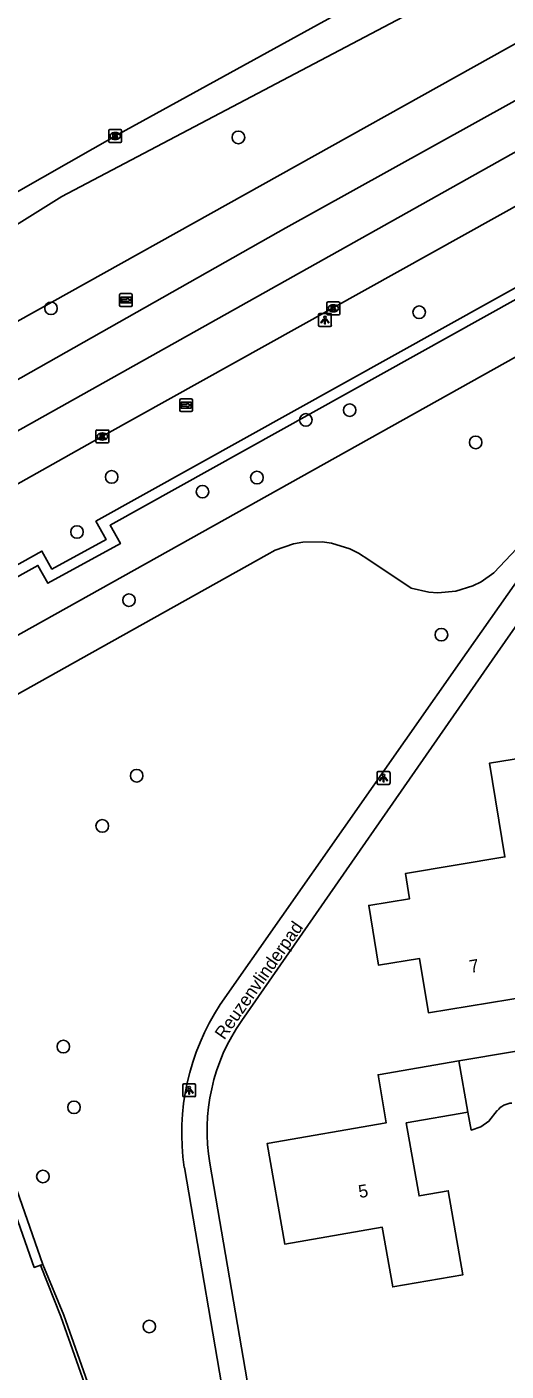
# Model space of a CAD drawing. Extents: x 162880 to 165536, y 384011 to 385179.
# Drawn here: x 163846.4 to 163883.7, y 384694 to 384798.8 of the extents above; entities that cross this region are included whole.
import ezdxf

# ---------------------------------------------------------------- set-up
doc = ezdxf.new("R2010")
doc.units = 0
for name, color, linetype in [('IMGEO_Berm_groen', 7, 'Continuous'), ('IMGEO_Boom', 7, 'Continuous'), ('IMGEO_Gemengd_bos', 7, 'Continuous'), ('IMGEO_Haag', 7, 'Continuous'), ('IMGEO_Hek', 7, 'Continuous'), ('IMGEO_Kolk', 7, 'Continuous'), ('IMGEO_Lichtpunt', 7, 'Continuous'), ('IMGEO_Loofbos', 7, 'Continuous'), ('IMGEO_Muur', 7, 'Continuous'), ('IMGEO_Openbare_ruimte_label', 7, 'Continuous'), ('IMGEO_Pand', 7, 'Continuous'), ('IMGEO_Pand_nummerreeks', 7, 'Continuous'), ('IMGEO_Rijbaan_lokaal_open', 7, 'Continuous'), ('IMGEO_Rijbaan_regionaal_gesloten', 7, 'Continuous'), ('IMGEO_Voetpad_open', 7, 'Continuous'), ('IMGEO_Wegwijzer', 7, 'Continuous')]:
    doc.layers.add(name, color=color, linetype=linetype)

msp = doc.modelspace()

# ---------------------------------------------------------------- linework, layer by layer
at = {"layer": 'IMGEO_Berm_groen'}
msp.add_lwpolyline([(163756.98, 384726.11), (163795.35, 384750), (163807.43, 384757.52), (163823.36, 384769.46), (163825.98, 384771.1), (163849.06, 384785.53), (163897.73, 384811.19), (163900.26, 384806.35), (163829.14, 384766.63), (163814.86, 384755.99), (163757.65, 384724.21)], dxfattribs=at)
at = {"layer": 'IMGEO_Boom'}
for centre in [(163862.82, 384790.14), (163848.23, 384776.82), (163876.89, 384776.52), (163868.07, 384768.13), (163871.48, 384768.89), (163881.29, 384766.38), (163852.95, 384763.69), (163864.26, 384763.64), (163860.02, 384762.54), (163850.25, 384759.4), (163854.3, 384754.09), (163878.62, 384751.4), (163854.9, 384740.41), (163852.22, 384736.5), (163849.19, 384719.31), (163850.02, 384714.58), (163847.6, 384709.19), (163855.88, 384697.5)]:
    msp.add_circle(centre, 0.489, dxfattribs=at)
at = {"layer": 'IMGEO_Gemengd_bos'}
msp.add_lwpolyline([(163887.58, 384761.39), (163882.71, 384756.21), (163881.71, 384755.52), (163881.08, 384755.21), (163879.75, 384754.79), (163878.35, 384754.66), (163877.65, 384754.71), (163876.28, 384755.02), (163872.98, 384757.24), (163872.17, 384757.76), (163871.49, 384758.09), (163870.07, 384758.53), (163869.33, 384758.63), (163867.83, 384758.6), (163867.1, 384758.47), (163865.69, 384757.98), (163865.03, 384757.63), (163851.44, 384750), (163834.3, 384740.42)], dxfattribs=at)
at = {"layer": 'IMGEO_Haag'}
for points in [[(163847.41, 384702.27), (163848.99, 384698.29), (163851.58, 384690.93), (163855.54, 384679.58), (163863.8, 384655.41)], [(163847.59, 384702.33), (163849.22, 384698.38), (163851.81, 384691.03), (163858.33, 384672.39), (163860.65, 384665.41), (163864.34, 384654.76)]]:
    msp.add_lwpolyline(points, dxfattribs=at)
at = {"layer": 'IMGEO_Hek'}
msp.add_lwpolyline([(163864.34, 384654.76), (163860.65, 384665.41), (163858.33, 384672.39), (163851.81, 384691.03), (163849.22, 384698.38), (163847.59, 384702.33)], dxfattribs=at)
at = {"layer": 'IMGEO_Kolk'}
for p, q in [((163852.73, 384789.83), (163852.73, 384790.68)), ((163852.8, 384790.75), (163853.65, 384790.75)), ((163853.21, 384790.53), (163853.24, 384790.53)), ((163853.73, 384790.68), (163853.73, 384789.83)), ((163853.65, 384789.75), (163852.8, 384789.75)), ((163853.24, 384789.97), (163853.21, 384789.97)), ((163869.71, 384776.39), (163869.71, 384777.25)), ((163869.78, 384777.32), (163870.64, 384777.32)), ((163870.2, 384777.1), (163870.22, 384777.1)), ((163870.71, 384777.25), (163870.71, 384776.39)), ((163870.64, 384776.32), (163869.78, 384776.32)), ((163870.22, 384776.54), (163870.19, 384776.54)), ((163851.73, 384766.42), (163851.73, 384767.27)), ((163851.8, 384767.34), (163852.66, 384767.34)), ((163852.66, 384766.34), (163851.8, 384766.34)), ((163852.22, 384767.12), (163852.24, 384767.12)), ((163852.24, 384766.56), (163852.22, 384766.56)), ((163852.73, 384767.27), (163852.73, 384766.42))]:
    msp.add_line(p, q, dxfattribs=at)
for points in [[(163852.73, 384789.83), (163852.73, 384790.68)], [(163852.8, 384790.75), (163853.65, 384790.75)], [(163853.05, 384790.45), (163853.17, 384790.45), (163853.17, 384790.3), (163853.3, 384790.45), (163853.46, 384790.45), (163853.32, 384790.3), (163853.47, 384790.05), (163853.32, 384790.05), (163853.23, 384790.22), (163853.17, 384790.15), (163853.17, 384790.05), (163853.05, 384790.05), (163853.05, 384790.45)], [(163853.73, 384790.68), (163853.73, 384789.83)], [(163853.65, 384789.75), (163852.8, 384789.75)], [(163869.71, 384776.39), (163869.71, 384777.25)], [(163869.78, 384777.32), (163870.64, 384777.32)], [(163870.03, 384777.02), (163870.15, 384777.02), (163870.15, 384776.87), (163870.28, 384777.02), (163870.45, 384777.02), (163870.3, 384776.87), (163870.45, 384776.62), (163870.3, 384776.62), (163870.22, 384776.78), (163870.15, 384776.72), (163870.15, 384776.62), (163870.03, 384776.62), (163870.03, 384777.02)], [(163870.71, 384777.25), (163870.71, 384776.39)], [(163870.64, 384776.32), (163869.78, 384776.32)], [(163851.73, 384766.42), (163851.73, 384767.27)], [(163851.8, 384767.34), (163852.66, 384767.34)], [(163852.66, 384766.34), (163851.8, 384766.34)], [(163852.05, 384767.04), (163852.17, 384767.04), (163852.17, 384766.89), (163852.3, 384767.04), (163852.47, 384767.04), (163852.32, 384766.89), (163852.47, 384766.64), (163852.32, 384766.64), (163852.24, 384766.81), (163852.17, 384766.74), (163852.17, 384766.64), (163852.05, 384766.64), (163852.05, 384767.04)], [(163852.73, 384767.27), (163852.73, 384766.42)]]:
    msp.add_lwpolyline(points, dxfattribs=at)
for centre, start, end in [((163852.8, 384790.68), 91.552, 178.448), ((163852.8, 384790.68), 91.552, 178.448), ((163853.65, 384790.68), 1.552, 88.448), ((163853.65, 384790.68), 1.552, 88.448), ((163852.8, 384789.83), 181.552, 268.448), ((163852.8, 384789.83), 181.552, 268.448), ((163853.65, 384789.83), 271.552, 358.448), ((163853.65, 384789.83), 271.552, 358.448), ((163869.78, 384777.24), 91.552, 178.448), ((163869.78, 384777.24), 91.552, 178.448), ((163870.63, 384777.24), 1.552, 88.448), ((163870.63, 384777.24), 1.552, 88.448), ((163869.78, 384776.4), 181.552, 268.448), ((163869.78, 384776.4), 181.552, 268.448), ((163870.63, 384776.4), 271.552, 358.448), ((163870.63, 384776.4), 271.552, 358.448), ((163851.81, 384767.27), 91.552, 178.448), ((163851.81, 384767.27), 91.552, 178.448), ((163851.81, 384766.42), 181.552, 268.448), ((163851.81, 384766.42), 181.552, 268.448), ((163852.65, 384767.27), 1.552, 88.448), ((163852.65, 384767.27), 1.552, 88.448), ((163852.65, 384766.42), 271.552, 358.448), ((163852.65, 384766.42), 271.552, 358.448)]:
    msp.add_arc(centre, 0.0765, start, end, dxfattribs=at)
for centre, major_axis, ratio, start_param, end_param in [((163853.21, 384790.25), (-0.387, 0.002), 0.722429, 4.712389, 7.853982), ((163853.24, 384790.25), (-0.39, 0.002), 0.717154, 1.570796, 4.712389), ((163870.2, 384776.82), (-0.387, 0.002), 0.722429, 4.712389, 7.853982), ((163870.22, 384776.82), (-0.39, 0.002), 0.717154, 1.570796, 4.712389), ((163852.22, 384766.84), (-0.387, 0.002), 0.722429, 4.712389, 7.853982), ((163852.24, 384766.84), (-0.39, 0.002), 0.717154, 1.570796, 4.712389)]:
    msp.add_ellipse(centre, major_axis=major_axis, ratio=ratio, start_param=start_param, end_param=end_param, dxfattribs=at)
at = {"layer": 'IMGEO_Lichtpunt'}
for p, q in [((163869.06, 384776.32), (163869.06, 384775.51)), ((163869.06, 384776.32), (163869.06, 384775.51)), ((163869.96, 384776.41), (163869.15, 384776.41)), ((163869.96, 384776.41), (163869.15, 384776.41)), ((163870.05, 384775.51), (163870.05, 384776.32)), ((163870.05, 384775.51), (163870.05, 384776.32)), ((163869.15, 384775.42), (163869.96, 384775.42)), ((163869.15, 384775.42), (163869.96, 384775.42)), ((163873.62, 384740.64), (163873.62, 384739.83)), ((163873.62, 384740.64), (163873.62, 384739.83)), ((163874.52, 384740.73), (163873.71, 384740.73)), ((163874.52, 384740.73), (163873.71, 384740.73)), ((163874.62, 384739.83), (163874.62, 384740.64)), ((163874.62, 384739.83), (163874.62, 384740.64)), ((163873.71, 384739.74), (163874.52, 384739.74)), ((163873.71, 384739.74), (163874.52, 384739.74)), ((163858.49, 384716.31), (163858.49, 384715.5)), ((163858.49, 384716.31), (163858.49, 384715.5)), ((163859.39, 384716.4), (163858.58, 384716.4)), ((163859.39, 384716.4), (163858.58, 384716.4)), ((163859.49, 384715.5), (163859.49, 384716.31)), ((163859.49, 384715.5), (163859.49, 384716.31)), ((163858.58, 384715.41), (163859.39, 384715.41)), ((163858.58, 384715.41), (163859.39, 384715.41))]:
    msp.add_line(p, q, dxfattribs=at)
for points in [[(163869.43, 384775.98), (163869.47, 384775.95), (163869.28, 384775.69), (163869.24, 384775.72), (163869.43, 384775.98)], [(163869.53, 384775.93), (163869.58, 384775.93), (163869.58, 384775.61), (163869.53, 384775.61), (163869.53, 384775.93)], [(163869.64, 384775.95), (163869.68, 384775.98), (163869.87, 384775.72), (163869.83, 384775.69), (163869.64, 384775.95)], [(163873.99, 384740.3), (163874.03, 384740.28), (163873.84, 384740.01), (163873.81, 384740.04), (163873.99, 384740.3)], [(163874.09, 384740.26), (163874.14, 384740.26), (163874.14, 384739.93), (163874.09, 384739.93), (163874.09, 384740.26)], [(163874.2, 384740.28), (163874.24, 384740.3), (163874.43, 384740.04), (163874.39, 384740.01), (163874.2, 384740.28)], [(163858.86, 384715.97), (163858.9, 384715.94), (163858.71, 384715.68), (163858.68, 384715.71), (163858.86, 384715.97)], [(163858.96, 384715.92), (163859.01, 384715.92), (163859.01, 384715.6), (163858.96, 384715.6), (163858.96, 384715.92)], [(163859.07, 384715.94), (163859.11, 384715.97), (163859.3, 384715.71), (163859.26, 384715.68), (163859.07, 384715.94)]]:
    msp.add_lwpolyline(points, dxfattribs=at)
for centre in [(163869.56, 384776.12), (163874.12, 384740.44), (163858.99, 384716.11)]:
    msp.add_circle(centre, 0.0994, dxfattribs=at)
for centre, start, end in [((163869.15, 384776.32), 90, 180), ((163869.15, 384776.32), 90, 180), ((163869.96, 384776.32), 0, 90), ((163869.96, 384776.32), 0, 90), ((163869.15, 384775.51), 180, 270), ((163869.15, 384775.51), 180, 270), ((163869.96, 384775.51), 270, 0), ((163869.96, 384775.51), 270, 360), ((163873.71, 384740.64), 90, 180), ((163873.71, 384740.64), 90, 180), ((163874.52, 384740.64), 0, 90), ((163874.52, 384740.64), 0, 90), ((163873.71, 384739.83), 180, 270), ((163873.71, 384739.83), 180, 270), ((163874.52, 384739.83), 270, 0), ((163874.52, 384739.83), 270, 360), ((163858.58, 384716.31), 90, 180), ((163858.58, 384716.31), 90, 180), ((163859.39, 384716.31), 0, 90), ((163859.39, 384716.31), 0, 90), ((163858.58, 384715.5), 180, 270), ((163858.58, 384715.5), 180, 270), ((163859.39, 384715.5), 270, 0), ((163859.39, 384715.5), 270, 360)]:
    msp.add_arc(centre, 0.0946, start, end, dxfattribs=at)
at = {"layer": 'IMGEO_Loofbos'}
msp.add_lwpolyline([(163832.96, 384744.27), (163843.22, 384750), (163926.59, 384796.63)], dxfattribs=at)
at = {"layer": 'IMGEO_Muur'}
for points in [[(164200.61, 384942.09), (164200.46, 384942.42), (164096.89, 384894.56), (164097.59, 384893.08), (164094.69, 384891.71), (164094, 384893.2), (164090.38, 384891.43), (164028.57, 384858.62), (164029.32, 384857.21), (164003.03, 384843.38), (164002.67, 384844.11), (163992.86, 384838.66), (163904.35, 384789.56), (163905.17, 384788.16), (163898.84, 384784.62), (163898.05, 384786.03), (163851.73, 384760.24), (163852.53, 384758.82), (163848.3, 384756.51), (163847.52, 384757.91), (163830.64, 384748.49)], [(163993.29, 384837.97), (163905.47, 384789.25), (163906.28, 384787.85), (163898.53, 384783.52), (163897.74, 384784.93), (163852.83, 384759.93), (163853.63, 384758.5), (163847.99, 384755.41), (163847.21, 384756.8), (163831.62, 384748.12), (163832.96, 384744.27)], [(163834.3, 384740.42), (163847.59, 384702.33)], [(163834.89, 384736.38), (163834.97, 384736.14), (163846.92, 384702.1), (163847.41, 384702.27)], [(163847.59, 384702.33), (163847.41, 384702.27)]]:
    msp.add_lwpolyline(points, dxfattribs=at)
at = {"layer": 'IMGEO_Pand'}
for points in [[(163885.1, 384725.78), (163885.52, 384723.25), (163877.61, 384721.95), (163876.92, 384726.17), (163873.73, 384725.64), (163872.96, 384730.31), (163876.15, 384730.83), (163875.83, 384732.8), (163883.57, 384734.08), (163882.37, 384741.39), (163886.05, 384741.99)], [(163880.69, 384714.19), (163875.89, 384713.36), (163876.88, 384707.68), (163879.16, 384708.08), (163880.3, 384701.54), (163874.83, 384700.59), (163874.02, 384705.24), (163866.42, 384703.92), (163865.06, 384711.76), (163874.33, 384713.38), (163873.69, 384717.11), (163879.99, 384718.21)], [(163880.69, 384714.19), (163879.99, 384718.21)]]:
    msp.add_lwpolyline(points, dxfattribs=at)
at = {"layer": 'IMGEO_Rijbaan_lokaal_open'}
for points in [[(163879.99, 384718.21), (163888.5, 384719.64)], [(163882.96, 384714.32), (163882.32, 384713.49), (163881.68, 384713.05), (163880.95, 384712.8), (163880.69, 384714.19)]]:
    msp.add_lwpolyline(points, dxfattribs=at)
msp.add_arc((163884.19, 384713.36), 1.55, 92.8049, 141.9519, dxfattribs=at)
at = {"layer": 'IMGEO_Rijbaan_regionaal_gesloten'}
for points in [[(163835.79, 384780.31), (163853.53, 384790.43), (163965.35, 384851.94), (163979.89, 384859.86), (163992.46, 384866.71), (164000, 384871.06), (164028.43, 384886.32), (164076.71, 384911.01), (164118.06, 384931.02), (164146.56, 384944.41), (164192.18, 384964.92), (164201.66, 384969.03), (164204.45, 384970.2)], [(163758.78, 384722.12), (163808.01, 384750), (163831.5, 384763.29), (163866.5, 384783.09), (163871.53, 384785.88), (163986.2, 384849.54), (164000, 384857.21), (164034.37, 384875.79), (164036.88, 384877.14), (164052.2, 384885.03), (164067.56, 384892.57), (164106.58, 384912.17), (164139.84, 384928.01), (164149.3, 384932.39), (164167.62, 384940.87), (164194.28, 384952.4), (164204.95, 384957.3), (164210.03, 384959.45)], [(163746.45, 384711.08), (163775.99, 384727.91), (163831.88, 384759.57), (163922.86, 384810.62), (163989.54, 384847.58), (164018.49, 384863.38), (164049.69, 384879.82), (164089.82, 384900.11), (164135.97, 384922.35), (164180.5, 384942.7), (164211.62, 384956.32)], [(163802.21, 384738.59), (163806.7, 384741.14), (163829.12, 384753.85), (163852.3, 384766.88), (163989.86, 384843.56), (164000, 384849.21), (164050.32, 384876.05), (164099.06, 384900.61), (164120.67, 384911.24), (164144.65, 384922.33), (164153.89, 384926.74), (164175, 384936.26), (164201.36, 384947.89), (164213.33, 384952.94)]]:
    msp.add_lwpolyline(points, dxfattribs=at)
at = {"layer": 'IMGEO_Voetpad_open'}
for points in [[(163886.78, 384758.38), (163884.96, 384756.22), (163880.61, 384750), (163861.39, 384722.58)], [(163884.96, 384752.83), (163883, 384750), (163863.08, 384721.35)], [(163858.61, 384709.89), (163862.03, 384690)], [(163860.6, 384710.22), (163863.98, 384690.53)]]:
    msp.add_lwpolyline(points, dxfattribs=at)
for centre, radius, start, end in [((163876.77, 384712.56), 18.36, 146.9174, 188.3532), ((163875.32, 384712.78), 14.94, 145.0178, 189.8602)]:
    msp.add_arc(centre, radius, start, end, dxfattribs=at)
at = {"layer": 'IMGEO_Wegwijzer'}
for p, q in [((163853.57, 384777.07), (163853.57, 384777.87)), ((163853.57, 384777.87), (163853.57, 384777.07)), ((163853.67, 384777.97), (163854.46, 384777.97)), ((163854.46, 384777.97), (163853.67, 384777.97)), ((163854.56, 384777.87), (163854.56, 384777.07)), ((163854.56, 384777.07), (163854.56, 384777.87)), ((163854.46, 384776.97), (163853.67, 384776.97)), ((163853.67, 384776.97), (163854.46, 384776.97)), ((163858.25, 384768.88), (163858.25, 384769.68)), ((163858.25, 384769.68), (163858.25, 384768.88)), ((163858.35, 384769.78), (163859.14, 384769.78)), ((163859.14, 384769.78), (163858.35, 384769.78)), ((163859.24, 384769.68), (163859.24, 384768.88)), ((163859.24, 384768.88), (163859.24, 384769.68)), ((163859.14, 384768.78), (163858.35, 384768.78)), ((163858.35, 384768.78), (163859.14, 384768.78))]:
    msp.add_line(p, q, dxfattribs=at)
for points in [[(163853.67, 384777.7), (163854.46, 384777.7), (163854.46, 384777.24), (163853.67, 384777.24), (163853.67, 384777.7)], [(163853.74, 384777.55), (163853.74, 384777.47), (163853.74, 384777.39), (163854.15, 384777.39), (163854.15, 384777.3), (163854.39, 384777.47), (163854.15, 384777.64), (163854.15, 384777.55), (163853.74, 384777.55)], [(163858.35, 384769.51), (163859.14, 384769.51), (163859.14, 384769.05), (163858.35, 384769.05), (163858.35, 384769.51)], [(163858.42, 384769.36), (163858.42, 384769.28), (163858.42, 384769.2), (163858.83, 384769.2), (163858.83, 384769.11), (163859.07, 384769.28), (163858.83, 384769.45), (163858.83, 384769.36), (163858.42, 384769.36)]]:
    msp.add_lwpolyline(points, dxfattribs=at)
for centre, start, end in [((163853.67, 384777.87), 90, 180), ((163853.67, 384777.87), 90, 180), ((163854.46, 384777.87), 0, 90), ((163854.46, 384777.87), 360, 90), ((163853.67, 384777.07), 180, 270), ((163853.67, 384777.07), 180, 270), ((163854.46, 384777.07), 270, 0), ((163854.46, 384777.07), 270, 0), ((163858.35, 384769.68), 90, 180), ((163858.35, 384769.68), 90, 180), ((163859.14, 384769.68), 0, 90), ((163859.14, 384769.68), 360, 90), ((163858.35, 384768.88), 180, 270), ((163858.35, 384768.88), 180, 270), ((163859.14, 384768.88), 270, 0), ((163859.14, 384768.88), 270, 0)]:
    msp.add_arc(centre, 0.1, start, end, dxfattribs=at)

# ---------------------------------------------------------------- texts
at = {"layer": 'IMGEO_Openbare_ruimte_label'}
msp.add_text('Reuzenvlinderpad', height=1, rotation=55.0221, dxfattribs=at).set_placement((163861.72, 384719.78))
at = {"layer": 'IMGEO_Pand_nummerreeks'}
for s, rotation, p in [('7', 9.333, (163880.88, 384725.04)), ('5', 9.8801, (163872.25, 384707.5))]:
    msp.add_text(s, height=1, rotation=rotation, dxfattribs=at).set_placement(p)

doc.saveas('drawing.dxf')
